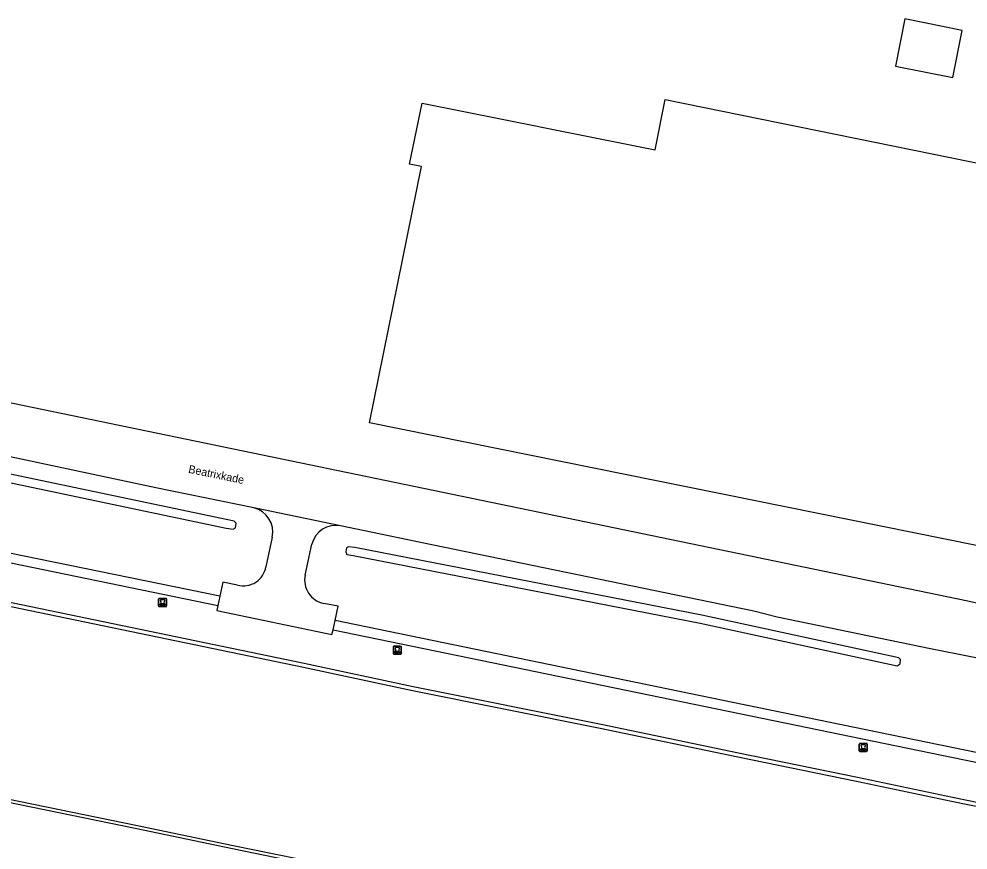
# Model space of a CAD drawing. Extents: x 157692 to 159670, y 381454 to 383289.
# Drawn here: x 158527.5 to 158646.1, y 382857.4 to 382961.3 of the extents above; entities that cross this region are included whole.
import ezdxf

# ---------------------------------------------------------------- set-up
doc = ezdxf.new("R2010")
doc.units = 0
for name, color, linetype in [('IMGEO_Bolder', 7, 'Continuous'), ('IMGEO_Greppel_droge_sloot', 7, 'Continuous'), ('IMGEO_Kademuur', 7, 'Continuous'), ('IMGEO_Openbare_ruimte_label', 7, 'Continuous'), ('IMGEO_Pand', 7, 'Continuous'), ('IMGEO_Rijbaan_lokaal_open', 7, 'Continuous'), ('IMGEO_Voetpad_onverhard', 7, 'Continuous'), ('IMGEO_Voetpad_open', 7, 'Continuous')]:
    doc.layers.add(name, color=color, linetype=linetype)

msp = doc.modelspace()

# ---------------------------------------------------------------- linework, layer by layer
at = {"layer": 'IMGEO_Bolder'}
for p, q in [((158544.94, 382887.92), (158544.94, 382888.76)), ((158544.94, 382888.76), (158544.94, 382887.92)), ((158545.01, 382888.84), (158545.85, 382888.84)), ((158545.85, 382888.84), (158545.01, 382888.84)), ((158545.86, 382887.85), (158545.02, 382887.85)), ((158545.02, 382887.85), (158545.86, 382887.85)), ((158545.72, 382888.17), (158545.14, 382888.17)), ((158545.94, 382888.77), (158545.94, 382887.93)), ((158545.94, 382887.93), (158545.94, 382888.77)), ((158574.28, 382881.96), (158574.28, 382882.81)), ((158574.28, 382882.81), (158574.28, 382881.96)), ((158574.35, 382882.89), (158575.19, 382882.89)), ((158575.19, 382882.89), (158574.35, 382882.89)), ((158575.2, 382881.89), (158574.36, 382881.89)), ((158574.36, 382881.89), (158575.2, 382881.89)), ((158575.06, 382882.22), (158574.48, 382882.22)), ((158575.27, 382882.82), (158575.27, 382881.97)), ((158575.27, 382881.97), (158575.27, 382882.82)), ((158632.51, 382869.81), (158632.51, 382870.65)), ((158632.51, 382870.65), (158632.51, 382869.81)), ((158632.58, 382870.73), (158633.42, 382870.73)), ((158633.42, 382870.73), (158632.58, 382870.73)), ((158633.29, 382870.06), (158632.72, 382870.06)), ((158633.51, 382870.66), (158633.51, 382869.82)), ((158633.51, 382869.82), (158633.51, 382870.66)), ((158633.43, 382869.73), (158632.59, 382869.73)), ((158632.59, 382869.73), (158633.43, 382869.73))]:
    msp.add_line(p, q, dxfattribs=at)
for points in [[(158545.14, 382888.13), (158545.72, 382888.13), (158545.72, 382888.02), (158545.14, 382888.02), (158545.14, 382888.13)], [(158574.48, 382882.17), (158575.06, 382882.17), (158575.06, 382882.07), (158574.48, 382882.07), (158574.48, 382882.17)], [(158632.72, 382870.01), (158633.29, 382870.01), (158633.29, 382869.91), (158632.72, 382869.91), (158632.72, 382870.01)]]:
    msp.add_lwpolyline(points, dxfattribs=at)
for centre, radius, start, end in [((158545.01, 382888.77), 0.0779, 92.4484, 184.2845), ((158545.01, 382888.77), 0.0779, 92.4484, 184.2845), ((158545.01, 382887.92), 0.0779, 182.4484, 274.2845), ((158545.01, 382887.92), 0.0779, 182.4484, 274.2845), ((158545.09, 382888.34), 0.172, 289.8663, 37.6484), ((158545.2, 382888.59), 0.0482, 119.1185, 182.6026), ((158545.23, 382888.59), 0.0781, 181.26, 199.2569), ((158545.44, 382888.66), 0.297, 198.8488, 209.6789), ((158545.26, 382888.49), 0.168, 102.8535, 121.3538), ((158546.02, 382888.97), 0.962, 208.9095, 213.6604), ((158545.43, 382887.62), 1.05, 78.7692, 101.2308), ((158545.78, 382888.34), 0.172, 142.3516, 250.1337), ((158545.6, 382888.49), 0.168, 58.6462, 77.1465), ((158544.84, 382888.97), 0.962, 326.3396, 331.0905), ((158545.42, 382888.66), 0.297, 330.3211, 341.1512), ((158545.66, 382888.59), 0.0482, 357.3974, 60.8815), ((158545.63, 382888.59), 0.0781, 340.7431, 358.74), ((158545.86, 382888.77), 0.0779, 2.4484, 94.2845), ((158545.86, 382888.77), 0.0779, 2.4484, 94.2845), ((158545.86, 382887.92), 0.0779, 272.4484, 4.2845), ((158545.86, 382887.92), 0.0779, 272.4484, 4.2845), ((158574.35, 382882.81), 0.0779, 92.4484, 184.2845), ((158574.35, 382882.81), 0.0779, 92.4484, 184.2845), ((158574.35, 382881.97), 0.0779, 182.4484, 274.2845), ((158574.35, 382881.97), 0.0779, 182.4484, 274.2845), ((158574.42, 382882.38), 0.172, 289.8663, 37.6484), ((158574.54, 382882.63), 0.0482, 119.1185, 182.6026), ((158574.57, 382882.63), 0.0781, 181.26, 199.2569), ((158574.78, 382882.7), 0.297, 198.8488, 209.6789), ((158574.6, 382882.53), 0.168, 102.8535, 121.3538), ((158575.36, 382883.02), 0.962, 208.9095, 213.6604), ((158574.77, 382881.66), 1.05, 78.7692, 101.2308), ((158575.12, 382882.38), 0.172, 142.3516, 250.1337), ((158574.94, 382882.53), 0.168, 58.6462, 77.1465), ((158574.18, 382883.02), 0.962, 326.3396, 331.0905), ((158575, 382882.63), 0.0482, 357.3974, 60.8815), ((158574.76, 382882.7), 0.297, 330.3211, 341.1512), ((158574.97, 382882.63), 0.0781, 340.7431, 358.74), ((158575.2, 382882.81), 0.0779, 2.4484, 94.2845), ((158575.2, 382882.81), 0.0779, 2.4484, 94.2845), ((158575.2, 382881.97), 0.0779, 272.4484, 4.2845), ((158575.2, 382881.97), 0.0779, 272.4484, 4.2845), ((158632.59, 382870.66), 0.0779, 92.4484, 184.2845), ((158632.59, 382870.66), 0.0779, 92.4484, 184.2845), ((158632.66, 382870.23), 0.172, 289.8663, 37.6484), ((158632.77, 382870.48), 0.0482, 119.1185, 182.6026), ((158632.8, 382870.48), 0.0781, 181.26, 199.2569), ((158633.01, 382870.55), 0.297, 198.8488, 209.6789), ((158632.84, 382870.37), 0.168, 102.8535, 121.3538), ((158633.59, 382870.86), 0.962, 208.9095, 213.6604), ((158633, 382869.51), 1.05, 78.7692, 101.2308), ((158633.35, 382870.23), 0.172, 142.3516, 250.1337), ((158633.17, 382870.37), 0.168, 58.6462, 77.1465), ((158632.41, 382870.86), 0.962, 326.3396, 331.0905), ((158633.24, 382870.48), 0.0482, 357.3974, 60.8815), ((158633, 382870.55), 0.297, 330.3211, 341.1512), ((158633.21, 382870.48), 0.0781, 340.7431, 358.74), ((158633.43, 382870.66), 0.0779, 2.4484, 94.2845), ((158633.43, 382870.66), 0.0779, 2.4484, 94.2845), ((158632.59, 382869.81), 0.0779, 182.4484, 274.2845), ((158632.59, 382869.81), 0.0779, 182.4484, 274.2845), ((158633.43, 382869.81), 0.0779, 272.4484, 4.2845), ((158633.43, 382869.81), 0.0779, 272.4484, 4.2845)]:
    msp.add_arc(centre, radius, start, end, dxfattribs=at)
at = {"layer": 'IMGEO_Greppel_droge_sloot'}
for points in [[(158553.61, 382898.67), (158491.85, 382911.65), (158460.39, 382918.27), (158423.97, 382925.51), (158423.57, 382925.36), (158423.45, 382924.7), (158423.77, 382924.5), (158460.19, 382917.27), (158491.64, 382910.64), (158553.4, 382897.66), (158554.27, 382897.53), (158554.53, 382897.68), (158554.64, 382898.29), (158554.38, 382898.51), (158553.61, 382898.67)], [(158637.45, 382881.43), (158612.82, 382886.76), (158604.69, 382888.36), (158569.45, 382895.22), (158568.67, 382895.3), (158568.43, 382895.19), (158568.34, 382894.69), (158568.48, 382894.36), (158569.25, 382894.21), (158604.49, 382887.35), (158612.61, 382885.76), (158637.23, 382880.43), (158637.6, 382880.67), (158637.67, 382881.22), (158637.45, 382881.43)]]:
    msp.add_lwpolyline(points, dxfattribs=at)
at = {"layer": 'IMGEO_Kademuur'}
for points in [[(158652.41, 382861.77), (158644.05, 382863.48), (158632.17, 382865.98), (158617.33, 382869.01), (158600.14, 382872.62), (158576.67, 382877.33), (158563.03, 382880.22), (158500.29, 382893.22), (158464.27, 382900.69), (158442.21, 382905.03), (158426.53, 382908.16), (158420.64, 382909.45), (158403.61, 382913.27), (158388.46, 382916.62), (158372.88, 382920.17), (158367.51, 382921.46), (158363.92, 382922.38)], [(158652.41, 382861.77), (158652.51, 382862.26), (158644.15, 382863.97), (158632.27, 382866.48), (158617.43, 382869.5), (158600.24, 382873.11), (158576.77, 382877.82), (158563.14, 382880.71), (158500.39, 382893.71), (158464.37, 382901.18), (158442.31, 382905.52), (158426.64, 382908.64), (158420.75, 382909.94), (158403.72, 382913.76), (158388.57, 382917.11), (158372.99, 382920.66), (158367.63, 382921.95), (158364.05, 382922.86)], [(158508.94, 382866.96), (158506.6, 382867.46), (158506.68, 382867.85), (158512.54, 382866.62), (158524.37, 382864.16), (158542.09, 382860.52), (158554.24, 382857.98), (158567.81, 382855.21), (158580, 382852.74), (158588.78, 382850.96), (158601.05, 382848.41), (158609.05, 382846.79), (158608.98, 382846.4), (158607.39, 382846.72)], [(158511.35, 382866.46), (158512.46, 382866.23), (158524.29, 382863.77), (158542.01, 382860.13), (158554.16, 382857.59), (158567.73, 382854.82), (158579.92, 382852.35), (158588.7, 382850.56), (158600.97, 382848.01), (158604.83, 382847.23)]]:
    msp.add_lwpolyline(points, dxfattribs=at)
at = {"layer": 'IMGEO_Pand'}
for points in [[(158645.38, 382959.85), (158638.21, 382961.3), (158637.02, 382955.41), (158644.19, 382953.96), (158645.38, 382959.85)], [(158651.45, 382894.63), (158651.27, 382894.66), (158571.28, 382910.82), (158577.81, 382942.84), (158576.3, 382943.16), (158577.87, 382950.76), (158606.99, 382944.95), (158608.25, 382951.24), (158660.64, 382940.57), (158660.78, 382940.54)]]:
    msp.add_lwpolyline(points, dxfattribs=at)
at = {"layer": 'IMGEO_Rijbaan_lokaal_open'}
for points in [[(158382.3, 382943.38), (158416.1, 382936.17), (158438.24, 382931.59), (158500, 382918.79), (158512.61, 382916.18), (158645.86, 382888.59), (158649.88, 382887.74)], [(158556.84, 382900.17), (158544.58, 382902.67), (158511.49, 382909.71), (158500, 382912.1), (158476.94, 382916.9), (158423.8, 382927.6)], [(158567.69, 382897.93), (158556.84, 382900.17)], [(158651.5, 382880.57), (158641.42, 382882.58), (158622.26, 382886.53), (158619.32, 382887.26), (158577.87, 382895.82), (158567.69, 382897.93)]]:
    msp.add_lwpolyline(points, dxfattribs=at)
at = {"layer": 'IMGEO_Voetpad_onverhard'}
for points in [[(158552.59, 382889.14), (158503.63, 382899.15), (158503.39, 382898.05), (158552.34, 382887.99)], [(158566.74, 382884.95), (158649.92, 382867.81), (158650.16, 382868.96), (158616.69, 382875.87), (158567, 382886.12)]]:
    msp.add_lwpolyline(points, dxfattribs=at)
at = {"layer": 'IMGEO_Voetpad_open'}
for points in [[(158559.14, 382896.53), (158558.35, 382892.8)], [(158563.26, 382891.78), (158564.09, 382895.63)], [(158554.82, 382890.53), (158552.97, 382890.91), (158552.59, 382889.14)], [(158552.59, 382889.14), (158552.34, 382887.99)], [(158552.34, 382887.99), (158552.21, 382887.37), (158566.61, 382884.34), (158566.74, 382884.95)], [(158567, 382886.12), (158567.37, 382887.9), (158565.61, 382888.24)], [(158566.74, 382884.95), (158567, 382886.12)]]:
    msp.add_lwpolyline(points, dxfattribs=at)
for centre, radius, start, end in [((158556.11, 382897.16), 3.1, 348.319, 76.4703), ((158567.09, 382894.9), 3.09, 78.7918, 166.35), ((158555.53, 382893.31), 2.87, 255.6401, 349.7483), ((158566.15, 382891.15), 2.96, 167.6731, 259.4602)]:
    msp.add_arc(centre, radius, start, end, dxfattribs=at)

# ---------------------------------------------------------------- texts
at = {"layer": 'IMGEO_Openbare_ruimte_label'}
msp.add_text('Beatrixkade', height=1, rotation=348.3416, dxfattribs=at).set_placement((158548.6, 382904.58))

doc.saveas('drawing.dxf')
